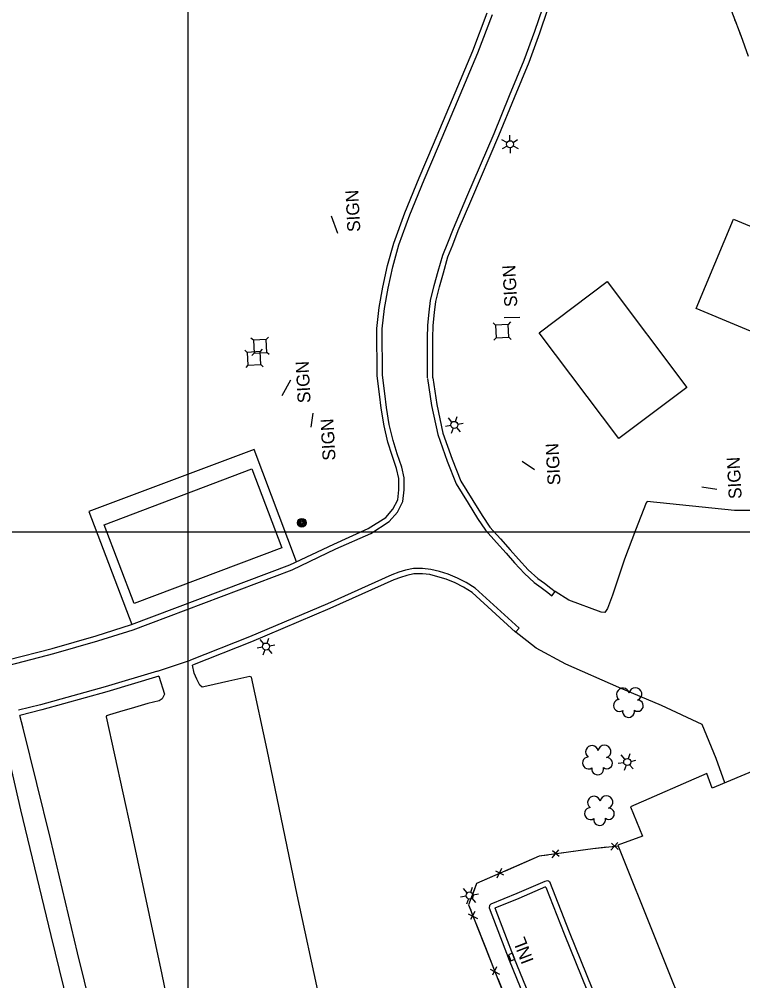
# Model space of a CAD drawing. Extents: x 353423 to 364002, y 127000 to 201942.
# Drawn here: x 360921.2 to 361258.9, y 159790.6 to 160239.1 of the extents above; entities that cross this region are included whole.
import ezdxf

# ---------------------------------------------------------------- set-up
doc = ezdxf.new("R2010")
doc.units = 0
for name, color, linetype in [('E_DTM_SlopeBottom', 7, 'Continuous'), ('E_FEN_Generic', 7, 'Continuous'), ('E_LAND_BrushLine', 7, 'Continuous'), ('E_LAND_TreeLine', 7, 'Continuous'), ('E_MISCPROP', 7, 'Continuous'), ('E_SGN', 7, 'Continuous'), ('E_STRUCT_WingWall', 7, 'Continuous'), ('E_WTR_FlowLine', 7, 'Continuous')]:
    doc.layers.add(name, color=color, linetype=linetype)

msp = doc.modelspace()

# ---------------------------------------------------------------- linework, layer by layer
at = {"layer": 'E_DTM_SlopeBottom'}
for p, q in [((361200.63, 159855.13), (361197.26, 159851.54)), ((361200.79, 159851.9), (361197.69, 159854.77)), ((361172.95, 159851.72), (361169.72, 159848)), ((361173.23, 159848.49), (361170.03, 159851.24)), ((361147.44, 159839.89), (361143.61, 159841.67)), ((361146.3, 159842.92), (361144.19, 159838.47)), ((361133.79, 159822.9), (361131.87, 159819.14)), ((361130.72, 159821.87), (361135.1, 159819.61)), ((361140.95, 159795.99), (361145.33, 159793.73)), ((361144.03, 159797.02), (361142.11, 159793.26))]:
    msp.add_line(p, q, dxfattribs=at)
for points in [[(361200.84, 159853.41), (361188.99, 159852.21), (361163.85, 159848.69), (361134.62, 159835.92), (361130.96, 159826), (361160.21, 159752.01)], [(361184.19, 159851.54), (361174.34, 159850.16)], [(361195.42, 159852.86), (361188.99, 159852.21), (361184.19, 159851.54)], [(361157.17, 159845.77), (361148.05, 159841.79)], [(361167.83, 159849.25), (361163.85, 159848.69), (361157.17, 159845.77)], [(361142.03, 159839.16), (361134.62, 159835.92), (361133.51, 159832.89)], [(361133.51, 159832.89), (361130.96, 159826), (361131.91, 159823.59)], [(361134.33, 159817.47), (361138.49, 159806.96)], [(361138.49, 159806.96), (361142.14, 159797.71)], [(361150.61, 159799.91), (361152.47, 159800.62), (361151.4, 159803.42), (361149.53, 159802.71), (361150.61, 159799.91)], [(361144.56, 159791.59), (361148.72, 159781.08)]]:
    msp.add_lwpolyline(points, dxfattribs=at)
at = {"layer": 'E_FEN_Generic'}
for centre, radius, start, end in [((361202.96, 159924.14), 2.97, 11.4515, 232.6854), ((361208.81, 159924.33), 2.97, 289.1023, 172.0756), ((361201.37, 159919), 2.78, 94.4224, 302.1954), ((361209.86, 159918.91), 2.61, 233.8075, 91.7402), ((361205.6, 159916.22), 2.78, 171.0994, 12.1105), ((361188.53, 159897.33), 2.97, 11.4515, 232.6854), ((361194.38, 159897.53), 2.97, 289.1023, 172.0756), ((361186.94, 159892.2), 2.78, 94.4224, 302.1954), ((361195.44, 159892.11), 2.61, 233.8075, 91.7402), ((361191.17, 159889.42), 2.78, 171.0994, 12.1105), ((361189.45, 159873.71), 2.97, 11.4515, 232.6854), ((361195.3, 159873.91), 2.97, 289.1023, 172.0756), ((361187.86, 159868.58), 2.78, 94.4224, 302.1954), ((361196.35, 159868.49), 2.61, 233.8075, 91.7402), ((361192.09, 159865.8), 2.78, 171.0994, 12.1105)]:
    msp.add_arc(centre, radius, start, end, dxfattribs=at)
at = {"layer": 'E_LAND_BrushLine'}
for p, q in [((361148.82, 160181.64), (361146.52, 160182.89)), ((361150.23, 160182.46), (361150.16, 160184.98)), ((361151.72, 160181.65), (361153.83, 160183.01)), ((361148.9, 160179.94), (361146.67, 160178.63)), ((361150.31, 160179.18), (361150.38, 160176.58)), ((361151.76, 160180.02), (361154.02, 160178.77)), ((361069.95, 160139.12), (361066.9, 160147.23)), ((361154.8, 160099.96), (361147.47, 160099.9)), ((361047.82, 160070.68), (361043.69, 160063.44)), ((361058.27, 160055.35), (361057.28, 160048.84)), ((361123.18, 160051.2), (361121.48, 160053.19)), ((361124.78, 160051.45), (361125.63, 160053.83)), ((361122.64, 160049.58), (361120.09, 160049.16)), ((361123.68, 160048.37), (361122.81, 160045.91)), ((361125.34, 160048.63), (361127, 160046.65)), ((361125.88, 160050.17), (361128.34, 160050.68)), ((361161.62, 160028.92), (361155.98, 160032.77)), ((361246.78, 160019.76), (361239.82, 160020.79)), ((361035.28, 159947.79), (361033.58, 159949.78)), ((361036.89, 159948.05), (361037.73, 159950.42)), ((361034.75, 159946.18), (361032.19, 159945.75)), ((361035.79, 159944.96), (361034.91, 159942.51)), ((361037.44, 159945.22), (361039.1, 159943.24)), ((361037.99, 159946.76), (361040.44, 159947.27)), ((361203.91, 159893.95), (361202.21, 159895.93)), ((361205.52, 159894.2), (361206.36, 159896.57)), ((361203.38, 159892.33), (361200.82, 159891.9)), ((361204.41, 159891.11), (361203.54, 159888.66)), ((361206.07, 159891.37), (361207.73, 159889.4)), ((361206.62, 159892.91), (361209.07, 159893.42)), ((361130.32, 159831.67), (361128.62, 159833.66)), ((361131.92, 159831.93), (361132.77, 159834.3)), ((361129.78, 159830.06), (361127.23, 159829.63)), ((361130.82, 159828.84), (361129.95, 159826.39)), ((361132.47, 159829.1), (361134.14, 159827.12)), ((361133.02, 159830.64), (361135.48, 159831.15))]:
    msp.add_line(p, q, dxfattribs=at)
for centre, radius in [((361150.29, 160180.82), 1.64), ((361124.25, 160049.9), 1.64), ((361053.11, 160004.26), 2.02), ((361053.1, 160004.26), 1.52), ((361053.14, 160004.25), 1.01), ((361053.13, 160004.26), 0.502), ((361036.36, 159946.49), 1.64), ((361204.98, 159892.65), 1.64), ((361131.39, 159830.37), 1.64)]:
    msp.add_circle(centre, radius, dxfattribs=at)
at = {"layer": 'E_LAND_TreeLine'}
for p, q in [((361000, 159500), (361000, 162000)), ((361000, 157500), (361000, 160500)), ((358500, 160000), (362500, 160000)), ((359500, 160000), (362500, 160000))]:
    msp.add_line(p, q, dxfattribs=at)
at = {"layer": 'E_MISCPROP'}
for points in [[(361111.79, 160071.89), (361111.77, 160090.4), (361111.85, 160096.48), (361112.48, 160102.55), (361113.22, 160107.87), (361114.89, 160114.9), (361116.79, 160121.54), (361118.87, 160129.02), (361121.23, 160134.79), (361123.83, 160141.51), (361130.12, 160156.25), (361142.82, 160185.87), (361150.1, 160203.56), (361156.91, 160220.05), (361161.88, 160233.54), (361165.56, 160244.49)], [(361088.26, 160072.84), (361088.06, 160094.81), (361089.17, 160104.61), (361090.96, 160114.15), (361093.12, 160124.25), (361096.05, 160134.64), (361101.16, 160148.78), (361107.91, 160165.09), (361114.53, 160180.83), (361123.49, 160201.83), (361132.91, 160224.37), (361139.66, 160242.13)], [(361090.76, 160072.86), (361090.56, 160094.68), (361091.64, 160104.24), (361093.41, 160113.65), (361095.55, 160123.65), (361098.43, 160133.87), (361103.5, 160147.88), (361110.22, 160164.13), (361116.83, 160179.86), (361125.8, 160200.86), (361135.23, 160223.45), (361142.02, 160241.3)], [(361114.29, 160071.9), (361114.27, 160090.38), (361114.35, 160096.33), (361114.96, 160102.25), (361115.68, 160107.41), (361117.31, 160114.27), (361119.19, 160120.86), (361121.24, 160128.21), (361123.55, 160133.87), (361126.14, 160140.57), (361132.42, 160155.27), (361145.12, 160184.9), (361152.41, 160202.61), (361159.24, 160219.15), (361164.23, 160232.71), (361167.94, 160243.74)], [(361390.75, 160092.72), (361376.58, 160073.43), (361360.1, 160051.46), (361347.59, 160035.46), (361341.6, 160028.59), (361335.58, 160023.73), (361327.21, 160018.92), (361318.38, 160015.34), (361310.07, 160013.27), (361298.23, 160011.36), (361288.44, 160010.8), (361277.31, 160010.33), (361266.89, 160009.92), (361255.13, 160009.98), (361214.22, 160014.13), (361213.85, 160013.46), (361208.79, 160000.76), (361203.69, 159987.26), (361198.15, 159970.53), (361195.74, 159964.25), (361194.47, 159962.43), (361192.75, 159962.46), (361177.78, 159968.1), (361171.32, 159972.24)], [(360915.86, 159940.29), (360936.59, 159945.61), (360957.07, 159951.55), (360973.54, 159956.72), (361047.56, 159984.63), (361067.99, 159994.33), (361084.04, 160001.49), (361092.24, 160006.7), (361095.61, 160010.64), (361097.86, 160014.91), (361098.43, 160019.67), (361098.34, 160024.88), (361097.34, 160029.48), (361095.23, 160035.58), (361093.27, 160041.9), (361091.46, 160049.53), (361090.19, 160057.67), (361089.34, 160064.27), (361088.26, 160072.84)], [(360916.48, 159937.87), (360937.25, 159943.2), (360957.8, 159949.15), (360974.36, 159954.36), (361048.54, 159982.33), (361069.03, 159992.06), (361085.22, 159999.28), (361093.9, 160004.79), (361097.69, 160009.23), (361100.29, 160014.15), (361100.93, 160019.54), (361100.84, 160025.17), (361099.75, 160030.16), (361097.6, 160036.36), (361095.69, 160042.56), (361093.91, 160050.01), (361092.66, 160058.02), (361091.82, 160064.58), (361090.74, 160073.15)], [(361111.82, 160071.54), (361113.63, 160059), (361116.5, 160045.42), (361120.89, 160032.97), (361125.07, 160022.47), (361130.76, 160013.35), (361135.1, 160006.21), (361138.89, 160000.71), (361143.94, 159995.06), (361148.41, 159990.02), (361152.31, 159985.61), (361157.01, 159980.52), (361161.6, 159976.37), (361164.79, 159974.02), (361167.87, 159971.67), (361169.84, 159970.22), (361171.32, 159972.24)], [(361114.29, 160071.9), (361116.09, 160059.43), (361118.91, 160046.09), (361123.23, 160033.85), (361127.31, 160023.6), (361132.89, 160014.66), (361137.2, 160007.58), (361140.86, 160002.26), (361145.81, 159996.72), (361150.28, 159991.67), (361154.17, 159987.28), (361158.77, 159982.3), (361163.19, 159978.31), (361166.29, 159976.02), (361169.37, 159973.67), (361171.32, 159972.24)], [(361050.57, 159986.06), (361030.8, 160038.49), (360953.64, 160009.49), (360973.74, 159956.8)], [(361152.86, 159953.27), (361154.54, 159955.12), (361134.04, 159973.7), (361129.83, 159976.33), (361125.78, 159978.46), (361121.35, 159980.28), (361117.29, 159981.44), (361113.32, 159982.49), (361109.47, 159982.98), (361105.14, 159982.86), (361101.44, 159982.09), (361098.31, 159981.12), (361095.09, 159979.92), (361065.11, 159966.46), (361028.64, 159950.96), (361001.08, 159940.1)], [(361152.86, 159953.27), (361132.53, 159971.7), (361128.58, 159974.16), (361124.72, 159976.19), (361120.53, 159977.91), (361116.62, 159979.02), (361112.84, 159980.03), (361109.34, 159980.48), (361105.43, 159980.36), (361102.07, 159979.66), (361099.11, 159978.76), (361096.04, 159977.61), (361066.11, 159964.17), (361029.58, 159948.64), (361002, 159937.78)], [(361250.59, 159882.98), (361246.49, 159894.34), (361239.98, 159910.21), (361221.04, 159918.92), (361201.07, 159927.41), (361176.35, 159938.32), (361162.51, 159945.74), (361152.29, 159953.72)], [(360985.64, 159935.08), (361001.08, 159940.1)], [(360985.64, 159935.08), (360961.36, 159927.7), (360931.15, 159919.37), (360920.86, 159916.78)], [(361061.28, 159782.43), (361050.93, 159830.66), (361036.87, 159898.29), (361029.54, 159932.27), (361028.87, 159932.51), (361018.97, 159930.34), (361008.81, 159928.08), (361006.59, 159927.61), (361005.41, 159928.41), (361004.07, 159931.29), (361002.85, 159934.11), (361002, 159937.78)], [(360986.37, 159932.68), (360962.05, 159925.3), (360931.78, 159916.96), (360921.47, 159914.35)], [(360986.37, 159932.68), (360989.02, 159924.24), (360987.94, 159922.17), (360986.47, 159921.21), (360981.13, 159920), (360974.91, 159918.12), (360968.05, 159915.98), (360963.3, 159914.68), (360961.85, 159914.14), (360961.68, 159913.68), (360973.37, 159860.58), (360987.72, 159793.51), (361005.05, 159709.82)], [(361004.77, 159654.47), (360992.29, 159677.67), (360990.76, 159680.89), (360988.81, 159683.21), (360986.75, 159684.6), (360983.98, 159685.62), (360981.42, 159686.21), (360979.64, 159686.35), (360975.38, 159696.26), (360968.28, 159723.02), (360958.18, 159763.92), (360948.44, 159803.68), (360935.75, 159856.8), (360923.07, 159908.38), (360921.51, 159914.36)], [(360912.33, 159911.92), (360921.79, 159870.29), (360935.91, 159811.75), (360953.65, 159739.47), (360965.2, 159693.51), (360969.29, 159679.96), (360968.18, 159677.28), (360967.1, 159672.92), (360967.34, 159670.55), (360968.19, 159668.33), (360973.43, 159657.4), (360980.33, 159642.49)], [(361162.05, 159770.66), (361150.04, 159799.98), (361140.66, 159824.45), (361140.77, 159825.9), (361141.41, 159826.45), (361153.53, 159831.42), (361166.61, 159837.11), (361167.71, 159837.35), (361168.29, 159837.24), (361168.72, 159836.87), (361177.92, 159813.42), (361188.8, 159786.49)], [(361143.41, 159824.57), (361154.5, 159829.12), (361166.94, 159834.53)], [(361167.04, 159834.32), (361175.6, 159812.49), (361186.48, 159785.58)], [(361005.43, 159652.01), (361035.81, 159666.6), (361080.6, 159688.6), (361123.49, 159709.53), (361144.49, 159719.72), (361154.48, 159724.82), (361160.64, 159729.54), (361165.13, 159735.03), (361167.83, 159740.76), (361168.95, 159747.42), (361169.21, 159753.32), (361168.85, 159759.04), (361166.99, 159764.88), (361164.37, 159771.58), (361152.37, 159800.9), (361143.34, 159824.44)]]:
    msp.add_lwpolyline(points, dxfattribs=at)
at = {"layer": 'E_SGN'}
for p, q in [((361143.45, 160096.46), (361142.34, 160097.46)), ((361150.45, 160097.89), (361149.44, 160096.78)), ((361030.48, 160089.41), (361029.36, 160090.41)), ((361037.47, 160090.84), (361036.47, 160089.73)), ((361143.77, 160090.47), (361142.77, 160089.36)), ((361150.88, 160089.78), (361149.76, 160090.79)), ((361027.64, 160083.73), (361026.52, 160084.73)), ((361030.79, 160083.42), (361029.79, 160082.3)), ((361034.63, 160085.16), (361033.63, 160084.05)), ((361037.9, 160082.73), (361036.78, 160083.73)), ((361027.96, 160077.74), (361026.95, 160076.62)), ((361035.06, 160077.05), (361033.95, 160078.05))]:
    msp.add_line(p, q, dxfattribs=at)
for points in [[(361149.76, 160090.79), (361149.44, 160096.78), (361143.45, 160096.46), (361143.77, 160090.47)], [(361036.78, 160083.73), (361036.47, 160089.73), (361030.48, 160089.41), (361030.79, 160083.42)], [(361033.95, 160078.05), (361033.63, 160084.05), (361027.64, 160083.73), (361027.96, 160077.74)]]:
    msp.add_lwpolyline(points, close=True, dxfattribs=at)
at = {"layer": 'E_STRUCT_WingWall'}
for points in [[(361261.63, 160221.74), (361258.1, 160231.31), (361251.03, 160250.14)], [(361255.93, 160237.07), (361255.24, 160238.91)], [(361258.01, 160231.56), (361257.32, 160233.39)]]:
    msp.add_lwpolyline(points, dxfattribs=at)
at = {"layer": 'E_WTR_FlowLine'}
for points in [[(361237.23, 160104.13), (361254.57, 160145.85), (361295.95, 160128.66), (361278.61, 160086.94)], [(361201, 160043.48), (361163.81, 160092.89), (361195.58, 160116.8), (361232.77, 160067.4)], [(360960.89, 160003.31), (361029.8, 160029.36), (361043.7, 159992.58), (360974.79, 159966.54)]]:
    msp.add_lwpolyline(points, close=True, dxfattribs=at)
msp.add_lwpolyline([(361480.41, 159765.43), (361493.71, 159795.64), (361481.54, 159827.04), (361451.16, 159840.52), (361450.02, 159840.35), (361425.62, 159906.52), (361414.54, 159901.7), (361398.72, 159941.36), (361289.33, 159896.41), (361288.57, 159898.84), (361244.64, 159880.49), (361242.08, 159887.21), (361206.53, 159871.7), (361212.1, 159857.99), (361200.65, 159853.89), (361235.76, 159766.18)], dxfattribs=at)

# ---------------------------------------------------------------- texts
at = {"layer": 'E_DTM_SlopeBottom'}
msp.add_text('INL', height=6, rotation=110.9791, dxfattribs=at).set_placement((361161.48, 159799.9))
at = {"layer": 'E_LAND_BrushLine'}
for p in [(361080.42, 160140.06), (361153.7, 160105.04), (361057.21, 160060.23), (361068.83, 160033.4), (361173.86, 160021.94), (361258.42, 160015.5)]:
    msp.add_text('SIGN', height=6, rotation=93.0278, dxfattribs=at).set_placement(p)

doc.saveas('drawing.dxf')
